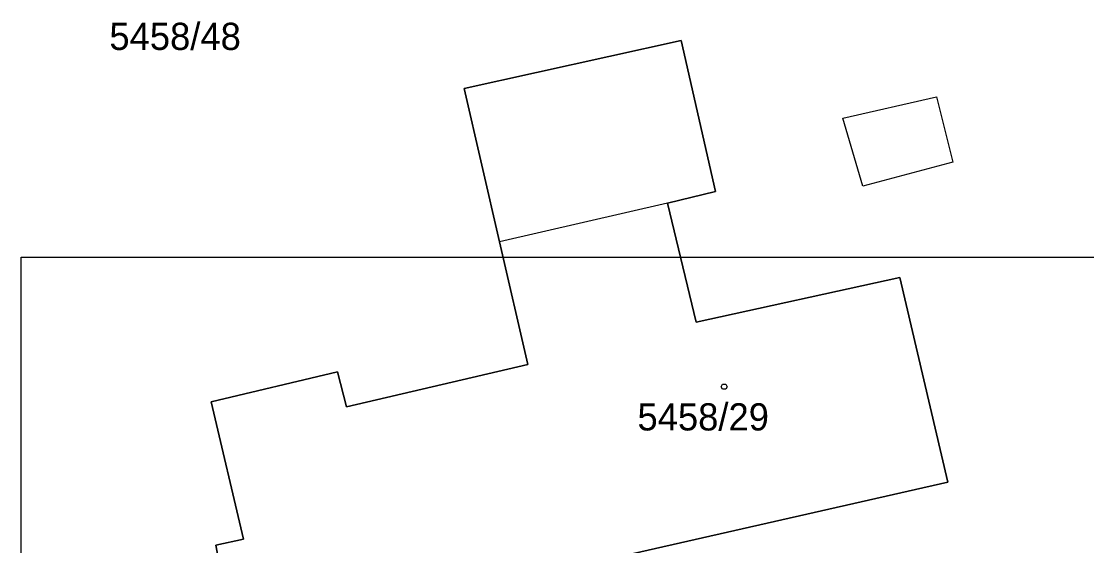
# Model space of a CAD drawing. Extents: x -263587 to -261993, y -1238795 to -1236748.
# Drawn here: x -262992 to -262929.4, y -1237105.1 to -1237074.2 of the extents above; entities that cross this region are included whole.
import ezdxf

# ---------------------------------------------------------------- set-up
doc = ezdxf.new("R2010")
doc.units = 0
doc.layers.add('Vrstva 1', color=7, linetype='Continuous')
doc.layers.add('Vrstva 51', color=7, linetype='Continuous')

msp = doc.modelspace()

# ---------------------------------------------------------------- linework, layer by layer
at = {"layer": 'Vrstva 1'}
for p, q in [((-262953.22, -1237075.35), (-262965.99, -1237078.18)), ((-262965.99, -1237078.18), (-262953.22, -1237075.35)), ((-262951.2, -1237084.23), (-262953.22, -1237075.35)), ((-262953.22, -1237075.35), (-262951.2, -1237084.23)), ((-262965.99, -1237078.18), (-262963.91, -1237087.19)), ((-262963.91, -1237087.19), (-262965.99, -1237078.18)), ((-262943.71, -1237079.92), (-262938.19, -1237078.66)), ((-262938.19, -1237078.66), (-262937.24, -1237082.51)), ((-262942.54, -1237083.91), (-262943.71, -1237079.92)), ((-262937.24, -1237082.51), (-262942.54, -1237083.91)), ((-262954.02, -1237084.92), (-262951.2, -1237084.23)), ((-262951.2, -1237084.23), (-262954.02, -1237084.92)), ((-262954.02, -1237084.92), (-262963.91, -1237087.19)), ((-262952.34, -1237091.91), (-262954.02, -1237084.92)), ((-262954.02, -1237084.92), (-262952.34, -1237091.91)), ((-262963.91, -1237087.19), (-262962.24, -1237094.4)), ((-262962.24, -1237094.4), (-262963.91, -1237087.19)), ((-262940.35, -1237089.29), (-262952.34, -1237091.91)), ((-262952.34, -1237091.91), (-262940.35, -1237089.29)), ((-262937.53, -1237101.31), (-262940.35, -1237089.29)), ((-262940.35, -1237089.29), (-262937.53, -1237101.31)), ((-262962.24, -1237094.4), (-262972.91, -1237096.89)), ((-262972.91, -1237096.89), (-262962.24, -1237094.4)), ((-262973.44, -1237094.83), (-262980.86, -1237096.59)), ((-262980.86, -1237096.59), (-262973.44, -1237094.83)), ((-262972.91, -1237096.89), (-262973.44, -1237094.83)), ((-262973.44, -1237094.83), (-262972.91, -1237096.89)), ((-262980.86, -1237096.59), (-262978.97, -1237104.67)), ((-262978.97, -1237104.67), (-262980.86, -1237096.59)), ((-262969.84, -1237108.64), (-262937.53, -1237101.31)), ((-262937.53, -1237101.31), (-262969.84, -1237108.64)), ((-262978.97, -1237104.67), (-262980.59, -1237105.03)), ((-262980.59, -1237105.03), (-262978.97, -1237104.67)), ((-262980.59, -1237105.03), (-262979.99, -1237108.14)), ((-262979.99, -1237108.14), (-262980.59, -1237105.03))]:
    msp.add_line(p, q, dxfattribs=at)
msp.add_lwpolyline([(-262950.6, -1237095.56), (-262950.51, -1237095.71), (-262950.6, -1237095.86), (-262950.78, -1237095.86), (-262950.87, -1237095.71), (-262950.78, -1237095.56)], close=True, dxfattribs=at)
at = {"layer": 'Vrstva 51'}
msp.add_lwpolyline([(-262992.03, -1237088.09), (-262695.03, -1237088.09), (-262695.03, -1238768.09), (-262992.03, -1238768.09)], close=True, dxfattribs=at)

# ---------------------------------------------------------------- texts
at = {"layer": 'Vrstva 1'}
for s, p in [('5458/48', (-262986.851, -1237075.91)), ('5458/29', (-262955.788, -1237098.28))]:
    msp.add_text(s, height=1.6, dxfattribs=at).set_placement(p)

doc.saveas('drawing.dxf')
